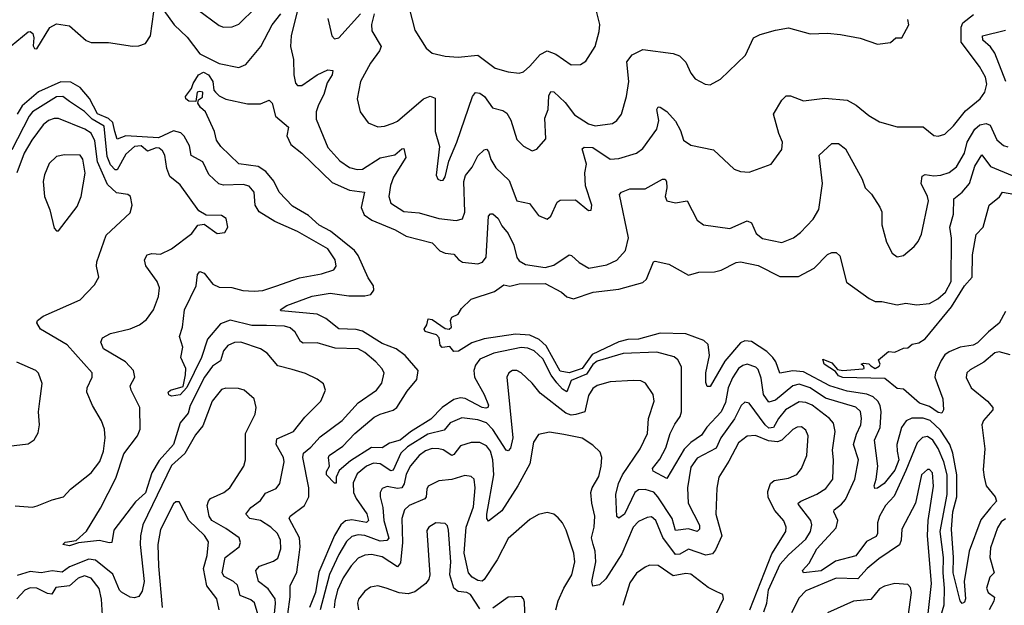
# Model space of a CAD drawing. Extents: x 1443846 to 1577407, y 839182 to 927291.
# Tile 516 of 535: x 1559976 to 1564509, y 902646 to 905339. Entities that reach past the tile are written whole.
import ezdxf

# ---------------------------------------------------------------- set-up
doc = ezdxf.new("R2010")
doc.units = 0

msp = doc.modelspace()

# ---------------------------------------------------------------- linework, layer by layer
at = {"layer": '0CON20XD'}
for points in [[(1559883.8, 905176.2), (1560015, 905283.2), (1560025, 905284.7), (1560036, 905276), (1560041.1, 905255), (1560038.2, 905218.2), (1560045, 905205.7), (1560055, 905204.4), (1560115, 905302.5), (1560145, 905320), (1560205, 905310.8), (1560282.3, 905242.3), (1560305, 905233.3), (1560385, 905233.3), (1560495, 905217.1), (1560525, 905218.8), (1560555, 905229.5), (1560577.7, 905265), (1560593.8, 905375)], [(1560640.5, 905380.5), (1560687.5, 905315), (1560747.7, 905257.7), (1560805, 905182.3), (1560895, 905137.5), (1560985, 905118.2), (1561017.9, 905132.1), (1561086.6, 905215), (1561138.5, 905315), (1561178.2, 905365)], [(1560795, 905385.5), (1560895, 905312.2), (1560915, 905304.5), (1560955, 905306.4), (1560985, 905317.5), (1561062.7, 905395)], [(1561257.5, 905395), (1561226.7, 905265), (1561222.4, 905215), (1561236.8, 905155), (1561238.1, 905085), (1561246.4, 905046.4), (1561255.4, 905035.4), (1561275, 905035.4), (1561345, 905085.9), (1561395, 905108.5), (1561417.1, 905105), (1561414.4, 905085), (1561391.4, 905048.6), (1561375.8, 904995), (1561352.5, 904947.5), (1561340.8, 904915), (1561340.8, 904880.8), (1561395, 904751.4), (1561449.8, 904689.8), (1561495, 904659.1), (1561529.7, 904649.7), (1561555, 904651.8), (1561635, 904703.3), (1561702.6, 904717.4), (1561735, 904744.4), (1561745, 904746), (1561753.3, 904705), (1561696.5, 904615), (1561683.3, 904576.7), (1561675.4, 904525), (1561685.5, 904495), (1561745, 904457.3), (1561815, 904450), (1561905, 904423.8), (1561985, 904414.5), (1562015, 904422.9), (1562025.8, 904454.2), (1562021.2, 904595), (1562027.9, 904622.1), (1562059.6, 904660.4), (1562085, 904712.2), (1562115, 904740), (1562125, 904743.8), (1562135, 904733.3), (1562144.5, 904695), (1562167.6, 904657.6), (1562229.2, 904599.2), (1562265, 904505.8), (1562323.6, 904493.6), (1562365, 904437.5), (1562405, 904422), (1562420.8, 904435), (1562451.1, 904498.9), (1562465, 904508), (1562535, 904509.5), (1562595, 904461.2), (1562607.7, 904462.3), (1562610, 904485), (1562580.4, 904575), (1562577.5, 904635), (1562585.3, 904675), (1562565.6, 904744.4), (1562575, 904753.1), (1562615, 904750.5), (1562695, 904696.9), (1562735, 904699.7), (1562815.8, 904724.2), (1562845, 904745.8), (1562909.1, 904835), (1562918.8, 904875), (1562908.6, 904925), (1562915, 904938), (1562925, 904937.1), (1562955, 904916.4), (1562995, 904872.7), (1563018.8, 904828.8), (1563032.7, 904785), (1563065, 904761.9), (1563170.7, 904740.7), (1563265, 904652), (1563295, 904640.8), (1563335, 904638), (1563435, 904674), (1563485, 904741.2), (1563487.7, 904775), (1563470.4, 904815), (1563446.5, 904905), (1563485, 904968.8), (1563505, 904988), (1563525, 904988), (1563585, 904965.6), (1563682.5, 904977.5), (1563785, 904968.6), (1563827.5, 904945), (1563885, 904897.5), (1563935, 904869.2), (1564015, 904846), (1564135, 904845.8), (1564185, 904806.2), (1564205, 904802.5), (1564235, 904812), (1564275, 904850), (1564330.2, 904919.8), (1564397.8, 904975), (1564419.1, 905005), (1564428.3, 905041.7), (1564422.5, 905075), (1564395, 905123.1), (1564310, 905235), (1564310, 905305), (1564317.9, 905325), (1564367.7, 905362.3)], [(1561770, 905385), (1561795, 905291.2), (1561847.6, 905207.6), (1561875, 905184.2), (1561935, 905170.5), (1561995, 905166.9), (1562085, 905176.2), (1562165, 905115.6), (1562225, 905098.6), (1562275, 905092.2), (1562295, 905099.4), (1562325, 905124.3), (1562371.8, 905178.2), (1562405, 905195.4), (1562445, 905179.6), (1562515, 905130.9), (1562557.9, 905132.1), (1562582.4, 905147.6), (1562625.6, 905215), (1562644.4, 905285), (1562646.6, 905316.6), (1562626.4, 905396.4)], [(1561394.2, 905345), (1561412.9, 905265), (1561425, 905251.4), (1561445, 905255.8), (1561545, 905365.3)], [(1561608.4, 905365), (1561596.1, 905316.1), (1561597.4, 905287.4), (1561639.5, 905215), (1561632.5, 905195), (1561591.3, 905138.7), (1561545.4, 905055), (1561530, 904975), (1561543.1, 904915), (1561580, 904865), (1561625, 904845.6), (1561655, 904848.5), (1561695, 904862.5), (1561715, 904872.1), (1561835, 904974.6), (1561866.4, 904986.4), (1561888.2, 904978.2), (1561888.1, 904825), (1561908.6, 904755), (1561893.5, 904623.5), (1561900.8, 904605), (1561915, 904598.6), (1561925, 904601.4), (1561935, 904616.2), (1561951.8, 904688.2), (1561988.5, 904775), (1562060.3, 904985), (1562075, 905004.5), (1562095, 905000.4), (1562115.7, 904985.7), (1562153, 904933), (1562200.9, 904920.9), (1562218.3, 904908.2), (1562236.8, 904876.8), (1562265, 904788), (1562295, 904757.5), (1562335, 904736), (1562356.8, 904743.2), (1562398.9, 904791.1), (1562393.8, 904886.2), (1562408.8, 904925), (1562411.8, 904988.2), (1562421.4, 905008.6), (1562435, 905006.5), (1562487.4, 904957.4), (1562530.7, 904900.7), (1562595, 904859.2), (1562625, 904850.8), (1562705, 904861.8), (1562725.3, 904874.7), (1562746.7, 904905), (1562769.6, 904985)], [(1562769.6, 904985), (1562779.6, 905055), (1562770.4, 905145), (1562795, 905177.8), (1562845, 905201.9), (1562985, 905184), (1563012.9, 905172.9), (1563043.2, 905143.2), (1563065, 905093.3), (1563085, 905066.2), (1563132.3, 905042.3), (1563155, 905038.8), (1563202.5, 905065), (1563317.5, 905175), (1563354.4, 905255.6), (1563385, 905270.8), (1563455, 905290.8), (1563515, 905300.8), (1563615, 905274.3), (1563695, 905277.1), (1563755, 905270.6), (1563845, 905254), (1563925, 905226.2), (1563985, 905233.8), (1564010, 905255), (1564037.5, 905255), (1564068.8, 905315), (1564065, 905340)], [(1564516.5, 905055), (1564464.8, 905185), (1564445, 905213.7), (1564410, 905245), (1564408.6, 905265), (1564515, 905291.3)], [(1564055.7, 903265.7), (1564002, 903148), (1563961.1, 903105), (1563933.5, 903055), (1563924.4, 903025), (1563924.7, 902975), (1563918.2, 902961.8), (1563875, 902938.6), (1563825, 902872.7), (1563731.7, 902848.3), (1563665, 902803.4), (1563583.8, 902795), (1563580, 902805), (1563610.1, 902839.9), (1563645.2, 902905), (1563735, 903001.1), (1563742.9, 903035), (1563724.7, 903075), (1563725.5, 903085), (1563760, 903110), (1563778.4, 903131.6), (1563820, 903225), (1563837.9, 903315), (1563814.7, 903385), (1563828.2, 903431.8), (1563848.9, 903475), (1563851.9, 903505), (1563847, 903537), (1563825, 903556.8), (1563685, 903598.2), (1563615, 903646.2), (1563565, 903662.2), (1563535, 903654.4), (1563455, 903588.2), (1563425, 903580.4), (1563400.9, 903615), (1563390.1, 903690.1), (1563375, 903730), (1563365, 903740.4), (1563325, 903754), (1563305, 903749.1), (1563285, 903734.6), (1563257.7, 903692.3), (1563237.4, 903645), (1563225, 903578.1), (1563205, 903534.6), (1563140, 903465), (1563115, 903428.4), (1563065, 903393.9), (1563035, 903364.3), (1562955, 903228.8), (1562892.2, 903262.2), (1562890, 903275), (1562923.1, 903316.9), (1562949.9, 903370.1), (1562970, 903435), (1562991.5, 903478.5), (1563016.7, 903513.3), (1563023.1, 903535), (1563022.6, 903742.6), (1563005.7, 903775), (1562988.8, 903788.8), (1562909.6, 903809.6), (1562755, 903803.4), (1562635, 903767.8), (1562615, 903752.2), (1562585, 903708.3), (1562515, 903679.5), (1562495, 903627.7), (1562475, 903639), (1562448.4, 903668.4), (1562423.5, 903703.5), (1562385, 903779.2), (1562345, 903816.5), (1562315, 903828.3), (1562285, 903830.4), (1562158.9, 903805), (1562095, 903777.4), (1562075, 903749.6), (1562066.5, 903725), (1562069.3, 903695), (1562114.2, 903615), (1562134.3, 903565.7), (1562130.8, 903555), (1562122.1, 903552.1), (1562105, 903554.8), (1562026.3, 903596.3), (1562005, 903599.8), (1561975, 903592.2), (1561920.5, 903555), (1561868.9, 903501.1), (1561775, 903443.2), (1561728.4, 903405), (1561678.2, 903391.8), (1561645, 903369.7), (1561595, 903370.5), (1561499.6, 903310.4), (1561447.6, 903265), (1561433.1, 903235), (1561433, 903207), (1561425, 903207.1), (1561388.5, 903245), (1561389.3, 903260.7), (1561402.5, 903285), (1561397.5, 903325), (1561401.4, 903335), (1561463.3, 903376.7), (1561518.5, 903435), (1561608.7, 903511.3), (1561635, 903525.2), (1561695, 903542.4), (1561711.8, 903555), (1561759.5, 903630.5), (1561805, 903684.4), (1561810.8, 903725), (1561751.1, 903795), (1561709.2, 903825), (1561645, 903849), (1561555, 903906.7), (1561525, 903914.2), (1561445, 903917.3), (1561385, 903964.5), (1561346, 903985), (1561179.5, 903999.5), (1561175.8, 904005), (1561205.6, 904025), (1561322.5, 904067.5), (1561405, 904081.4), (1561491.9, 904068.1), (1561565, 904068.9), (1561592, 904075), (1561606.7, 904095), (1561604.5, 904115), (1561580.8, 904150.8), (1561533.7, 904255), (1561516.9, 904276.9), (1561406.8, 904366.8), (1561355, 904393.4), (1561305, 904438.1), (1561231.7, 904481.7), (1561170, 904545), (1561146.6, 904596.6), (1561109.9, 904639.9), (1561073.7, 904663.7), (1560985, 904675.8), (1560902.9, 904755), (1560882.5, 904785), (1560873.3, 904825), (1560832, 904915), (1560808.8, 904935), (1560796.7, 904955), (1560800, 904970), (1560817.7, 904982.3), (1560820, 905005), (1560805, 905009.2), (1560793.3, 905005), (1560787, 904963), (1560755, 904964.2), (1560741.2, 904975), (1560739.2, 904985), (1560767.1, 905022.9), (1560774.3, 905045.7), (1560800, 905085), (1560822.7, 905097.3), (1560845, 905084.4), (1560864.7, 905055), (1560870.6, 905015), (1560878.1, 905005), (1560895, 904988.1), (1560925, 904973.1), (1561025, 904951.3), (1561085, 904951.8), (1561125, 904969.2), (1561138.5, 904955), (1561154.5, 904894.5), (1561214.4, 904845), (1561206.7, 904805), (1561224.3, 904764.3), (1561275.5, 904725), (1561415, 904589.3), (1561495, 904555.2), (1561564, 904545), (1561548.9, 904475), (1561562, 904442), (1561596.8, 904416.8), (1561705, 904372.5), (1561755, 904343.2), (1561875, 904312.4), (1561910.5, 904275), (1561935.3, 904264.7), (1561975, 904260.5), (1561995.8, 904235.8), (1562015, 904223.9), (1562085, 904215.4), (1562107, 904223), (1562123.1, 904246.9), (1562133.8, 904435), (1562143.8, 904446.2), (1562155, 904445.5), (1562178.2, 904425), (1562195, 904390.9), (1562225, 904355.6), (1562251.2, 904301.2), (1562264.3, 904245), (1562275, 904229.1), (1562305, 904212.9), (1562395, 904198.9), (1562435, 904209.1), (1562505, 904256.9), (1562516.2, 904255), (1562551.5, 904221.5), (1562596.1, 904196.1), (1562679.3, 904210.7), (1562725, 904232.2), (1562765, 904277.5), (1562778.6, 904335), (1562737.1, 904535), (1562746, 904545), (1562785, 904561.2), (1562855, 904560.9), (1562935.8, 904605.8), (1562947.5, 904605), (1562954.3, 904594.3), (1562955.6, 904565), (1562947.1, 904525), (1562955, 904506.2), (1562995, 904495.8), (1563048.8, 904505), (1563095, 904417.5), (1563123.3, 904395), (1563245, 904378.5), (1563325, 904413.8), (1563345, 904404.4), (1563366.7, 904355), (1563395, 904332.2), (1563485, 904313.5), (1563538.8, 904335), (1563570.5, 904359.5), (1563628.8, 904421.2), (1563654.7, 904465.3), (1563672.5, 904585), (1563655.8, 904715), (1563715, 904768.6), (1563745, 904770), (1563778.1, 904745), (1563854.2, 904605.8), (1563867.8, 904565), (1563896.8, 904536.8), (1563936.2, 904476.2), (1563944.5, 904454.5), (1563945.6, 904395), (1563965.8, 904315), (1563992, 904265), (1564015, 904247.5), (1564045, 904254.4), (1564094, 904295), (1564112, 904318), (1564127.2, 904352.8), (1564159.4, 904505), (1564155.8, 904525), (1564126.7, 904585), (1564130.9, 904619.1), (1564145, 904627.1), (1564185, 904621.2), (1564216.1, 904623.9), (1564255, 904635.3), (1564288.6, 904661.4), (1564324.8, 904725), (1564337.4, 904775), (1564373.8, 904835), (1564395.5, 904854.5), (1564425, 904861.1), (1564443.8, 904853.8), (1564475, 904786.9), (1564505, 904760.9), (1564525, 904753.6)], [(1561211.3, 902605), (1561221.9, 902685), (1561220.6, 902735), (1561251.4, 902798.6), (1561262.8, 902877.2), (1561267.9, 902915), (1561264.4, 902955), (1561217.5, 903045), (1561221.2, 903055), (1561287.1, 903105), (1561307.8, 903145), (1561306.7, 903185), (1561279.2, 903325), (1561282.3, 903345), (1561317.1, 903372.9), (1561359, 903421), (1561460.4, 903495), (1561535, 903576.2), (1561618.9, 903635), (1561643.1, 903666.9), (1561653.5, 903715), (1561643.3, 903735), (1561615.5, 903765), (1561565, 903807.5), (1561535, 903824.7), (1561427.9, 903827.9), (1561345, 903852.4), (1561281.4, 903851.4), (1561268.5, 903858.5), (1561245, 903901.5), (1561221.7, 903921.7), (1561195, 903929), (1561112.8, 903932.8), (1561045, 903932.8), (1560945, 903957.3), (1560900.3, 903939.7), (1560840.5, 903869.5), (1560813.9, 903785), (1560745, 903647.8), (1560715, 903613.1), (1560675, 903607.9), (1560663.3, 903613.3), (1560660, 903625), (1560670.6, 903635), (1560728.2, 903651.8), (1560740, 903705), (1560741.5, 903735), (1560718, 903785), (1560727.8, 903832.2), (1560712.4, 903882.4), (1560725.2, 903925), (1560735.5, 904005), (1560789.3, 904115), (1560795, 904167.5), (1560805, 904180), (1560825, 904173.3), (1560865, 904121.8), (1560895, 904108.8), (1560953.3, 904106.7), (1561003.8, 904093.8), (1561055, 904090), (1561095, 904093.1), (1561155, 904113.5), (1561265, 904151.8), (1561365, 904170), (1561422.2, 904187.8), (1561433.1, 904205), (1561428.5, 904235), (1561394.3, 904284.3), (1561255, 904365.3), (1561151.2, 904411.2), (1561078.5, 904455), (1561060.6, 904485), (1561055.4, 904545), (1561033.2, 904573.2), (1561005, 904580.9), (1560915, 904578), (1560893.4, 904583.4), (1560846.8, 904626.8), (1560819.6, 904685), (1560765, 904714.3), (1560758, 904758), (1560733.3, 904803.3), (1560718.2, 904818.2), (1560685, 904828.2), (1560615, 904796), (1560465.3, 904804.7), (1560425, 904789.3), (1560414.9, 904825.1), (1560405.6, 904865.6), (1560385, 904883.8), (1560335, 904905.2), (1560296.9, 904976.9), (1560255, 905026.7), (1560211, 905051), (1560165, 905053), (1560063.4, 905006.6), (1559987.3, 904942.7), (1559964.5, 904905)], [(1561141.2, 902528.8), (1561154.4, 902654.4), (1561151.6, 902675), (1561120.6, 902720.6), (1561076.2, 902755), (1561062.9, 902805), (1561079.5, 902825), (1561145, 902847.8), (1561165, 902862.2), (1561178, 902905), (1561176.6, 902945), (1561162.8, 902975), (1561133.1, 903005), (1561085, 903034.8), (1561035.8, 903045), (1561017.5, 903065), (1561040, 903095), (1561085, 903126.9), (1561108.4, 903161.6), (1561157.5, 903182.5), (1561174.5, 903205), (1561193.5, 903305), (1561190, 903325), (1561156.2, 903385), (1561159.3, 903410.7), (1561236.5, 903445), (1561289.4, 903510.6), (1561362.2, 903585), (1561384.3, 903635), (1561374.5, 903664.5), (1561346.2, 903686.2), (1561292.2, 903712.2), (1561230.6, 903729.4), (1561165, 903747.3), (1561115.6, 903805), (1561085, 903825.4), (1560995, 903856.1), (1560965, 903854.6), (1560935, 903840), (1560914.4, 903815.6), (1560900.5, 903769.5), (1560863.8, 903745), (1560827.4, 903695), (1560761.7, 903565), (1560751.5, 903528.5), (1560715, 903485.4), (1560684, 903385), (1560618.6, 903311.4), (1560585.3, 903255.3), (1560555, 903162.1), (1560509.1, 903120.9), (1560409.1, 902990.9), (1560400, 902935), (1560387.7, 902932.3), (1560343.4, 902943.4), (1560247.3, 902932.7), (1560205, 902918.9), (1560174.4, 902924.4), (1560185.6, 902935.6), (1560236.4, 902943.6), (1560284, 902986), (1560348.5, 903091.5), (1560419.5, 903230.5), (1560455, 903341.9), (1560518.2, 903425), (1560531.2, 903455), (1560530, 903555), (1560490, 903635), (1560485.5, 903655), (1560506.5, 903695), (1560500, 903725), (1560463.6, 903765), (1560361.4, 903825), (1560350, 903855), (1560358, 903875), (1560393.8, 903896.2), (1560485, 903917.5), (1560528, 903935), (1560560.2, 903959.8), (1560591.9, 904005), (1560615.5, 904065), (1560620.5, 904105), (1560608.9, 904135), (1560556.2, 904206.2), (1560551.5, 904235), (1560562.4, 904257.6), (1560585, 904263.8), (1560625, 904260.7), (1560674.4, 904285), (1560768, 904355), (1560796, 904394), (1560825, 904398.8), (1560885, 904355.6), (1560920, 904360), (1560934.4, 904385), (1560926.9, 904425), (1560905, 904438.8), (1560835, 904439.2), (1560800.3, 904460.3), (1560715, 904580), (1560667.4, 904617.4), (1560654.2, 904655), (1560644, 904715), (1560633.8, 904735), (1560617.7, 904747.7), (1560605, 904750), (1560565, 904733.4), (1560535, 904759.3), (1560504, 904756), (1560465, 904719.6), (1560425, 904648.9), (1560415, 904648.2), (1560395, 904671.2), (1560378.8, 904708.8), (1560365, 904848.6), (1560310.6, 904880.6), (1560275, 904916.9), (1560205, 904962.4), (1560175, 904985.2), (1560145, 904983.4), (1560035.8, 904915), (1560019.1, 904895), (1559940.5, 904739.5)], [(1559955, 903103.5), (1560035, 903097.3), (1560056.9, 903103.1), (1560125, 903131.1), (1560178.6, 903145), (1560210.2, 903179.8), (1560305.8, 903255), (1560345, 903307.5), (1560362, 903355), (1560370.4, 903415), (1560366.2, 903456.2), (1560353.3, 903493.3), (1560310.8, 903565), (1560285.6, 903625), (1560287.5, 903645), (1560310, 903695), (1560310.6, 903715), (1560195, 903844.1), (1560072, 903915), (1560055.6, 903945), (1560058.6, 903955), (1560084.3, 903975), (1560255, 904051.1), (1560320.3, 904119.7), (1560340, 904155), (1560329.4, 904205), (1560331.9, 904225), (1560375, 904347.5), (1560485, 904451.2), (1560494.3, 904485), (1560486, 904525), (1560474.2, 904534.2), (1560422.2, 904542.2), (1560380.7, 904580.7), (1560334.7, 904684.7), (1560321.9, 904781.9), (1560305, 904816.9), (1560275.5, 904835), (1560155, 904884.6), (1560135, 904884.7), (1560109.5, 904875), (1560085, 904855.3), (1560031.7, 904785), (1559997.5, 904725), (1559963.3, 904635)], [(1560155, 904367.5), (1560240.2, 904479.8), (1560259.2, 904525), (1560277.8, 904632.3), (1560267.1, 904697.1), (1560255, 904715.5), (1560182.2, 904717.8), (1560145, 904710), (1560112.5, 904677.5), (1560091.1, 904625), (1560084.5, 904595), (1560090.9, 904525), (1560115.7, 904465), (1560135, 904380), (1560145, 904367.5), (1560155, 904367.5)], [(1564535, 903798.1), (1564485, 903811.7), (1564465, 903806.6), (1564415, 903763.1), (1564351.1, 903728.9), (1564336.7, 903715), (1564333.8, 903693.8), (1564356.4, 903645), (1564430.8, 903585), (1564456.4, 903555), (1564456.1, 903543.9), (1564413.6, 903495), (1564404.7, 903475), (1564419.7, 903365), (1564411.8, 903268.2), (1564415.3, 903234.7), (1564425.9, 903195), (1564466.5, 903145), (1564473.1, 903125), (1564445.5, 903094.5), (1564401.1, 903038.9), (1564346.8, 902895), (1564324.7, 902755.3), (1564330, 902675), (1564325, 902660), (1564315, 902654.4), (1564305, 902666), (1564272.6, 902795), (1564274.4, 902865), (1564266.2, 902995), (1564271.3, 903075), (1564290.6, 903145), (1564290.4, 903245), (1564271.9, 903345), (1564258.1, 903385), (1564215, 903450.3), (1564167.2, 903495), (1564135, 903505.8), (1564083.2, 903506.8), (1564056.3, 903493.7), (1564036.1, 903463.9), (1564014.8, 903385), (1564015.2, 903355), (1564023.6, 903315), (1564005, 903267.6), (1563955, 903205.9), (1563925, 903183.8), (1563913.3, 903183.3), (1563909.4, 903195), (1563919.6, 903225), (1563926.2, 903285), (1563911.6, 903405), (1563936.9, 903463.1), (1563941.5, 903535), (1563937.8, 903565), (1563926.9, 903585), (1563905, 903603.8), (1563876.3, 903616.3), (1563785, 903630.1), (1563705, 903655.1), (1563585, 903719.2), (1563536, 903724), (1563475, 903712.7), (1563457.2, 903765), (1563443.3, 903785), (1563415, 903812.6), (1563345, 903858.5), (1563315, 903862.5), (1563295, 903852.1), (1563221.7, 903768.3), (1563155, 903651.9), (1563141.1, 903651.1), (1563135, 903670), (1563134.1, 903715), (1563151.4, 903795), (1563145.8, 903845), (1563125, 903862.9), (1563043.4, 903893.4), (1562925, 903897.3), (1562825, 903870.1), (1562775, 903868.3), (1562735, 903857.5), (1562611.8, 903798.2), (1562565, 903733.8), (1562505, 903715.2), (1562465, 903722.5), (1562399.5, 903839.5), (1562367.7, 903867.7), (1562325, 903887.8), (1562257.9, 903892.1), (1562115, 903871.2), (1562057.6, 903852.4), (1561995.9, 903814.1), (1561975, 903812.5), (1561956.4, 903836.4), (1561920.5, 903830.5), (1561912.5, 903842.5), (1561907.5, 903875), (1561895, 903888.9), (1561842.5, 903905), (1561837.5, 903915), (1561850.8, 903935), (1561857, 903963), (1561875, 903960), (1561935, 903918), (1561953.9, 903916.1), (1561963.3, 903925), (1561960, 903955), (1561965, 903970), (1561995, 903983.8), (1562010, 904010), (1562055, 904053.8), (1562161.5, 904088.5), (1562205, 904120), (1562232.7, 904112.7), (1562276, 904124), (1562395, 904126.2), (1562470, 904085), (1562495, 904064.4), (1562525.5, 904055.5), (1562616.7, 904085), (1562735, 904100), (1562845, 904129.6), (1562861.9, 904145), (1562894, 904225), (1562902.3, 904227.7), (1562965, 904214.2), (1563055, 904164.4), (1563103.1, 904176.9), (1563175, 904179.2), (1563205, 904186.7), (1563275, 904222.4), (1563295, 904224.7), (1563375, 904208.9), (1563475, 904158.2), (1563561.7, 904158.3), (1563633.9, 904196.1), (1563695, 904259.4), (1563715, 904268.6), (1563735, 904268), (1563752.2, 904252.2), (1563782, 904132), (1563886.8, 904056.8), (1563915, 904043.1), (1563945, 904042.7), (1564015, 904027.8), (1564055, 904035.6), (1564105, 904028.1), (1564165, 904032.9), (1564203.5, 904055), (1564237.6, 904085), (1564263.8, 904135), (1564266.4, 904333.6), (1564258.6, 904385), (1564274.2, 904445), (1564276.5, 904515), (1564315, 904546.2), (1564348.6, 904585), (1564373.5, 904665), (1564405, 904717.8), (1564445, 904663.7), (1564545, 904622.4)], [(1564515, 903997.1), (1564485, 903942.9), (1564436.1, 903903.9), (1564385, 903851.9), (1564365, 903842.1), (1564305, 903833.2), (1564255, 903811.9), (1564235, 903797.5), (1564218.2, 903771.8), (1564191.7, 903715), (1564188.9, 903695), (1564225.6, 903595), (1564229.2, 903545), (1564220.8, 903529.2), (1564205, 903531.5), (1564165, 903560), (1564118.1, 903575), (1564045, 903640), (1564015, 903643.3), (1563958.5, 903688.5), (1563765, 903693.8), (1563745, 903700.9), (1563731.5, 903721.5), (1563679.4, 903755), (1563672.9, 903777.1), (1563715, 903760.8), (1563740.7, 903730.7), (1563765, 903725.4), (1563857.4, 903732.6), (1563863.3, 903735), (1563862.5, 903745), (1563850, 903755), (1563860.7, 903759.3), (1563885, 903756.7), (1563895, 903747.5), (1563915, 903734.5), (1563933.3, 903745), (1563937.5, 903755), (1563930, 903775), (1563975, 903812.5), (1564005, 903810), (1564045, 903828), (1564065, 903830), (1564085, 903846), (1564115, 903851.9), (1564145, 903870.5), (1564265, 904018.2), (1564325, 904114.2), (1564361.4, 904155), (1564362.2, 904257.8), (1564378.8, 904351.2), (1564411.1, 904385), (1564439.4, 904485), (1564486, 904524), (1564500.8, 904545), (1564595, 904528.3)], [(1559845, 903368.6), (1560015, 903387.5), (1560043.2, 903406.8), (1560061.2, 903438.8), (1560067.5, 903475), (1560063.1, 903535), (1560069.4, 903585), (1560079.4, 903665), (1560062.9, 903712.9), (1560050, 903725), (1559963.7, 903763.7)], [(1563401.5, 902615), (1563415.5, 902655), (1563422.7, 902717.3), (1563477.1, 902835), (1563515, 902877.7), (1563595, 902950), (1563616.8, 902985), (1563623.1, 903015), (1563618.4, 903035), (1563560.9, 903109.1), (1563560, 903115), (1563572, 903125), (1563645, 903156.4), (1563687.9, 903182.1), (1563719.4, 903225), (1563722.9, 903315), (1563718.4, 903358.4), (1563730.3, 903445), (1563722.4, 903482.4), (1563704.6, 903505), (1563625, 903565.2), (1563595, 903578), (1563565, 903581.8), (1563500.8, 903545), (1563469.2, 903505), (1563446.9, 903463.1), (1563425, 903459.5), (1563407.8, 903475), (1563335, 903574.5), (1563315, 903579.5), (1563297.9, 903565), (1563266.7, 903503.3), (1563204.3, 903415), (1563181.9, 903368.1), (1563095, 903322.2), (1563065, 903280), (1563049.8, 903185), (1563053.3, 903115), (1563105, 903014), (1563106.4, 902995), (1563095, 902985.4), (1563055, 902996.9), (1562995, 902988.8), (1562980, 903045), (1562914.6, 903144.6), (1562895, 903165.2), (1562855, 903178), (1562825, 903176.8), (1562808.1, 903165), (1562759.7, 903065), (1562735, 903045.6), (1562725, 903053.3), (1562720.2, 903155), (1562732.7, 903205), (1562751.9, 903245), (1562832.9, 903365), (1562866.6, 903435), (1562871.2, 903505), (1562897.3, 903585), (1562892.5, 903615), (1562857.6, 903667.6), (1562835, 903678.2), (1562800.9, 903679.1), (1562695, 903673.5), (1562635, 903657.1), (1562615, 903643.3), (1562595, 903610), (1562578.5, 903535), (1562536.7, 903523.3), (1562515, 903520), (1562489.6, 903529.6), (1562371.5, 903621.5), (1562335, 903666.9), (1562284.2, 903715), (1562265, 903725.5), (1562245, 903725.5), (1562228, 903715), (1562219.2, 903695), (1562246.3, 903415), (1562235, 903368), (1562225, 903355.8), (1562215, 903359.2), (1562155, 903453.4), (1562125.8, 903485), (1562085, 903498.6), (1562012.2, 903507.7), (1561957.8, 903485), (1561929.7, 903450.3), (1561855, 903432.3), (1561761.4, 903375), (1561731, 903345), (1561695, 903266.5), (1561685, 903264.3), (1561635, 903295.5), (1561605, 903298.9), (1561573.1, 903285), (1561530.5, 903249.5), (1561511.7, 903208.3), (1561512.3, 903165), (1561525, 903136.2), (1561575, 903066.2), (1561582.5, 903035), (1561573.4, 903026.6), (1561505, 903038.4), (1561476.5, 903033.5), (1561454.9, 903015.1), (1561425, 902965.8), (1561352.6, 902797.4), (1561337.6, 902705), (1561310.5, 902635)], [(1561078.7, 902585), (1561057.2, 902657.2), (1561041, 902671), (1560990.7, 902690.7), (1560978.6, 902738.6), (1560960.9, 902755), (1560917.5, 902777.5), (1560907.8, 902795), (1560922.4, 902865), (1560986.9, 902915), (1560992.2, 902935), (1560986.7, 902955), (1560925, 902998.9), (1560860.8, 903035), (1560847.7, 903055), (1560839.2, 903105), (1560844.7, 903125), (1560855, 903136.7), (1560915.7, 903165), (1560942.9, 903185), (1561008.6, 903285), (1561015.6, 903315), (1561015.8, 903435), (1561060, 903525), (1561065.5, 903554.5), (1561055.7, 903595), (1561010, 903635), (1560983.2, 903643.2), (1560925, 903643.5), (1560905, 903637.8), (1560862.7, 903585), (1560819.9, 903470.1), (1560785, 903428.9), (1560735.8, 903344.2), (1560675, 903288.5), (1560543.2, 903015), (1560532.5, 902965), (1560531.5, 902925), (1560548.6, 902755), (1560540.2, 902709.8), (1560524.3, 902685.7), (1560505, 902679.2), (1560485, 902683.1), (1560445, 902705.8), (1560435, 902715.8), (1560405, 902788.7), (1560325, 902853.8), (1560295, 902856.9), (1560205, 902822.6), (1560172, 902798), (1560125, 902804.3), (1560075, 902795.2), (1560025, 902800.9), (1559965, 902781.9)], [(1563337.4, 902625), (1563437.9, 902882.1), (1563503.2, 902985), (1563504.7, 903005), (1563494.3, 903034.3), (1563451.8, 903081.8), (1563421.9, 903141.9), (1563420.7, 903169.3), (1563432.2, 903205), (1563450.1, 903219.9), (1563515, 903229.6), (1563553.5, 903246.5), (1563575.9, 903274.1), (1563600.4, 903335), (1563605.3, 903425), (1563595, 903450.6), (1563575, 903466.2), (1563555, 903465.4), (1563535, 903454), (1563485.3, 903405), (1563465, 903397.3), (1563422.6, 903402.6), (1563364, 903426), (1563325, 903424.1), (1563285, 903392.7), (1563241.3, 903308.7), (1563193.9, 903235), (1563186, 903184), (1563181.1, 903065), (1563209.2, 902965), (1563180, 902900), (1563165, 902881.6), (1563135, 902876.5), (1563055, 902903.8), (1563015, 902880.7), (1562995, 902879.7), (1562937.5, 902957.5), (1562905, 903036.2), (1562885, 903051.6), (1562865, 903050), (1562825, 903031.1), (1562800.2, 903005), (1562747.5, 902882.5), (1562675, 902767.9), (1562645, 902738.9), (1562615, 902733.1), (1562609.6, 902755), (1562627.7, 902845), (1562624.8, 902895), (1562615.6, 902925), (1562609.2, 902955), (1562621, 903005), (1562624.1, 903055), (1562610, 903115), (1562606, 903165), (1562611.2, 903185), (1562641.7, 903238.3), (1562653.5, 903285), (1562655.6, 903325), (1562649.1, 903349.1), (1562615, 903382), (1562565, 903413.5), (1562481.2, 903431.2), (1562415, 903441.2), (1562365, 903430.8), (1562342.1, 903395), (1562323.9, 903296.1), (1562270, 903195), (1562195, 903080.4), (1562135, 903032), (1562126.9, 903045), (1562126.6, 903065), (1562158.9, 903245), (1562154.5, 903315), (1562143, 903355), (1562125, 903378.8), (1562095, 903393.8), (1562055, 903394.6), (1562005, 903378.5), (1561975, 903339.1), (1561965, 903334.6), (1561925, 903360), (1561905, 903365.7), (1561875, 903366.5), (1561845, 903356.1), (1561814.7, 903335), (1561775, 903286.9), (1561755, 903248.5), (1561746.2, 903203.8), (1561735.3, 903185), (1561715, 903182.3), (1561667.4, 903192.6), (1561645, 903183.1), (1561636.1, 903165), (1561635.3, 903145), (1561647.6, 903095), (1561652.6, 903035), (1561676.2, 902953.8), (1561665.8, 902944.2), (1561635, 902940.4), (1561565, 902965.8), (1561535, 902969.6), (1561505, 902961.8), (1561480.8, 902939.2), (1561445, 902878.7), (1561402.5, 902787.5), (1561359.6, 902625)], [(1564217, 902595), (1564232, 902648), (1564233.8, 902725), (1564226.9, 902795), (1564229.5, 902865), (1564212.8, 902985), (1564245.4, 903154.7), (1564245.1, 903244.9), (1564230.4, 903305), (1564205, 903366), (1564180.5, 903405), (1564155, 903421.1), (1564132.2, 903417.8), (1564106.9, 903393.1), (1564055.7, 903265.7)], [(1562444.6, 902625), (1562455.6, 902665.6), (1562480.8, 902725), (1562517.8, 902785), (1562532.5, 902845), (1562526.4, 902885), (1562491.5, 902991.5), (1562475.6, 903025), (1562455, 903047.5), (1562435, 903064.2), (1562405, 903072.5), (1562365, 903062.9), (1562325, 903040), (1562225, 902952.2), (1562174.7, 902855), (1562115, 902763.5), (1562105, 902756.8), (1562085, 902760), (1562059.2, 902775), (1562041.9, 902795), (1562022.4, 902885), (1562031.8, 903005), (1562065, 903098.8), (1562073.2, 903185), (1562068.8, 903225), (1562055, 903237.5), (1562025, 903243.1), (1561965, 903224), (1561905, 903218.1), (1561856.3, 903193.7), (1561849.7, 903180.3), (1561847.8, 903145), (1561840.8, 903135), (1561768.9, 903105), (1561748.4, 903085), (1561735.2, 903045), (1561738.5, 902935), (1561728.7, 902841.3), (1561715, 902821.8), (1561680.7, 902845), (1561645, 902868.9), (1561595, 902879.7), (1561565, 902876.5), (1561535, 902862.3), (1561502.3, 902827.7), (1561465, 902771.1), (1561439, 902715), (1561426.2, 902665), (1561424.5, 902634.5)], [(1564149, 902525), (1564173.3, 902745), (1564154.8, 902965), (1564158.7, 903035), (1564182.7, 903192.7), (1564178.2, 903255), (1564165, 903269.6), (1564155, 903270.4), (1564128.2, 903245), (1564099.3, 903115), (1564036.9, 902995), (1564033.4, 902945), (1564026.2, 902923.8), (1563930.5, 902859.5), (1563876.8, 902815), (1563835, 902767.6), (1563735, 902770), (1563595, 902711.5), (1563565, 902680.5), (1563528.6, 902611.4)], [(1560895.2, 902625.2), (1560883.9, 902675), (1560837.5, 902735), (1560822.6, 902815), (1560840, 902875), (1560845, 902937.5), (1560826.8, 902966.8), (1560754.4, 903035), (1560710.8, 903120.8), (1560695, 903120.8), (1560685, 903112.5), (1560625, 902994), (1560612, 902925), (1560615.2, 902824.8), (1560632.3, 902635)], [(1562095, 902628.8), (1562052, 902695), (1562035, 902704.8), (1561995, 902709), (1561975, 902724.1), (1561956.2, 902785), (1561960.9, 902845), (1561950.6, 902990.6), (1561945, 903011.2), (1561935, 903021.4), (1561891.2, 903025), (1561859.2, 903005), (1561851.1, 902988.9), (1561863.6, 902785), (1561859.1, 902765), (1561845.5, 902745), (1561795, 902707.1), (1561765, 902698), (1561722.8, 902702.8), (1561662.5, 902725)], [(1564515, 903043.2), (1564495, 903028.7), (1564477.5, 903002.5), (1564445, 902910), (1564441.8, 902865), (1564462.2, 902795), (1564442.1, 902775), (1564426.9, 902725), (1564434.4, 902705), (1564463.1, 902683.1), (1564460, 902665), (1564438.9, 902625)], [(1563181.9, 902605), (1563216, 902675), (1563213.8, 902695), (1563185, 902708.1), (1563145, 902727.5), (1563065, 902788), (1563042.2, 902792.2), (1562985, 902781.3), (1562915, 902828.9), (1562875, 902829.4), (1562855, 902821.1), (1562815, 902793.5), (1562785, 902748.1), (1562752.3, 902645)], [(1560359.4, 902575), (1560353.1, 902673.1), (1560342.3, 902722.3), (1560305, 902770), (1560275, 902781.5), (1560245, 902770.2), (1560205, 902735.2), (1560143.3, 902726.7), (1560123.5, 902696.5), (1560105, 902699.2), (1560055, 902724.3), (1560025, 902725.7), (1560000, 902715), (1559963.1, 902675)], [(1564057.3, 902525), (1564080.8, 902705), (1564076.7, 902726.7), (1564065, 902741.4), (1564005, 902745.4), (1563956.6, 902733.4), (1563935, 902721.5), (1563895, 902672.7), (1563815, 902663.9), (1563695, 902611.5)], [(1561662.5, 902725), (1561625, 902735.5), (1561590.6, 902729.4), (1561565, 902710), (1561536.2, 902673.8), (1561531.8, 902655), (1561536.2, 902625)], [(1562303.3, 902575), (1562299.4, 902659.4), (1562295.5, 902675.5), (1562285.6, 902685.6), (1562225, 902683.1), (1562155, 902632.9)]]:
    msp.add_lwpolyline(points, dxfattribs=at)

doc.saveas('drawing.dxf')
